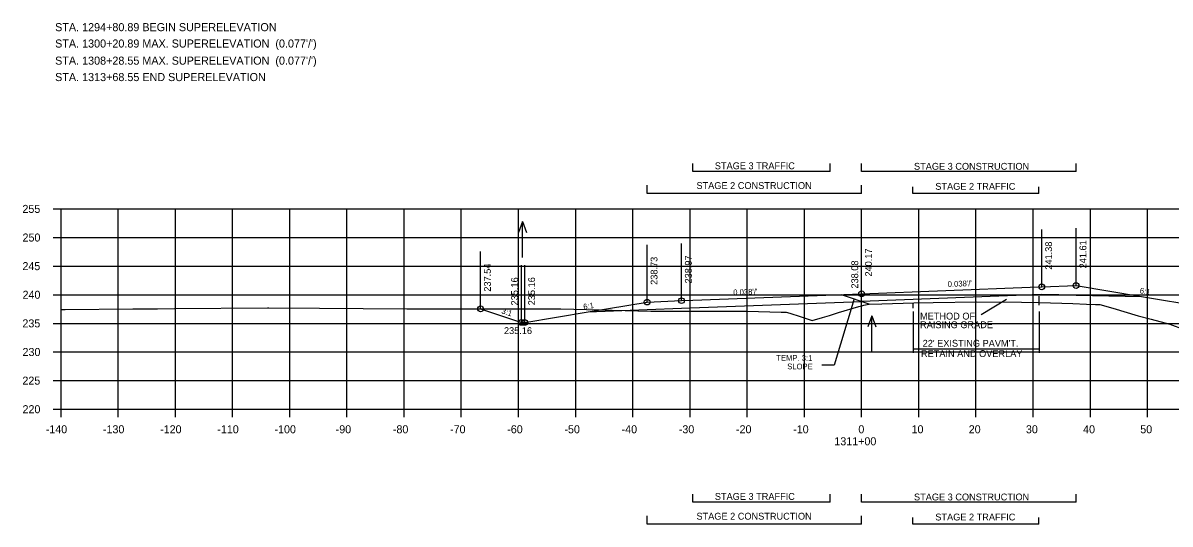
# Model space of a CAD drawing. Extents: x 1342547 to 1344156, y -1532351 to -1517216.
# Drawn here: x 1342556.2 to 1342756.8, y -1517944.8 to -1517857.2 of the extents above; entities that cross this region are included whole.
import ezdxf

# ---------------------------------------------------------------- set-up
doc = ezdxf.new("R2010")
doc.units = 0
for name, color, linetype in [('R_Alt Surface', 7, 'Continuous'), ('R_Axis', 7, 'Continuous'), ('R_Axis Annot', 7, 'Continuous'), ('R_Border Notes', 7, 'Continuous'), ('R_Draft', 7, 'Continuous'), ('R_Exist Surface', 7, 'Continuous'), ('R_Fin Surface', 7, 'Continuous'), ('R_Grid', 7, 'Continuous'), ('R_No Plot', 7, 'Continuous'), ('R_Water', 7, 'Continuous'), ('R_Water Annot', 7, 'Continuous'), ('R_Xsect Elev', 7, 'Continuous'), ('R_Xsect Slope', 7, 'Continuous')]:
    doc.layers.add(name, color=color, linetype=linetype)

msp = doc.modelspace()

# ---------------------------------------------------------------- linework, layer by layer
at = {"layer": 'R_Alt Surface'}
msp.add_line((1342734.37, -1517904.68), (1342702.87, -1517905.89), dxfattribs=at)
for points in [[(1342665.37, -1517907.32), (1342671.37, -1517907.09), (1342702.87, -1517905.89)], [(1342740.37, -1517904.8), (1342734.37, -1517904.68), (1342730.99, -1517904.81)], [(1342740.37, -1517904.8), (1342751.84, -1517905.03)], [(1342655.06, -1517907.72), (1342665.37, -1517907.32)]]:
    msp.add_lwpolyline(points, dxfattribs=at)
at = {"layer": 'R_Axis'}
for p, q in [((1342561.47, -1517889.73), (1342562.87, -1517889.73)), ((1342562.87, -1517924.73), (1342562.87, -1517889.73)), ((1342561.47, -1517894.73), (1342562.87, -1517894.73)), ((1342561.47, -1517899.73), (1342562.87, -1517899.73)), ((1342561.47, -1517904.73), (1342562.87, -1517904.73)), ((1342561.47, -1517909.73), (1342562.87, -1517909.73)), ((1342561.47, -1517914.73), (1342562.87, -1517914.73)), ((1342561.47, -1517919.73), (1342562.87, -1517919.73)), ((1342561.47, -1517924.73), (1342562.87, -1517924.73)), ((1342562.87, -1517924.73), (1342842.87, -1517924.73)), ((1342562.87, -1517926.13), (1342562.87, -1517924.73)), ((1342572.87, -1517926.13), (1342572.87, -1517924.73)), ((1342582.87, -1517926.13), (1342582.87, -1517924.73)), ((1342592.87, -1517926.13), (1342592.87, -1517924.73)), ((1342602.87, -1517926.13), (1342602.87, -1517924.73)), ((1342612.87, -1517926.13), (1342612.87, -1517924.73)), ((1342622.87, -1517926.13), (1342622.87, -1517924.73)), ((1342632.87, -1517926.13), (1342632.87, -1517924.73)), ((1342642.87, -1517926.13), (1342642.87, -1517924.73)), ((1342652.87, -1517926.13), (1342652.87, -1517924.73)), ((1342662.87, -1517926.13), (1342662.87, -1517924.73)), ((1342672.87, -1517926.13), (1342672.87, -1517924.73)), ((1342682.87, -1517926.13), (1342682.87, -1517924.73)), ((1342692.87, -1517926.13), (1342692.87, -1517924.73)), ((1342702.87, -1517926.13), (1342702.87, -1517924.73)), ((1342712.87, -1517926.13), (1342712.87, -1517924.73)), ((1342722.87, -1517926.13), (1342722.87, -1517924.73)), ((1342732.87, -1517926.13), (1342732.87, -1517924.73)), ((1342742.87, -1517926.13), (1342742.87, -1517924.73)), ((1342752.87, -1517926.13), (1342752.87, -1517924.73))]:
    msp.add_line(p, q, dxfattribs=at)
at = {"layer": 'R_Draft'}
for p, q in [((1342673.38, -1517883.22), (1342673.38, -1517881.79)), ((1342697.38, -1517883.22), (1342697.38, -1517881.79)), ((1342702.87, -1517883.22), (1342702.87, -1517881.79)), ((1342740.38, -1517883.22), (1342740.38, -1517881.79)), ((1342697.38, -1517883.22), (1342673.38, -1517883.22)), ((1342740.38, -1517883.22), (1342702.87, -1517883.22)), ((1342665.37, -1517887.02), (1342665.37, -1517885.58)), ((1342702.87, -1517887.02), (1342702.87, -1517885.58)), ((1342711.85, -1517887.02), (1342711.85, -1517885.87)), ((1342733.85, -1517887.02), (1342733.85, -1517885.87)), ((1342702.87, -1517887.02), (1342665.37, -1517887.02)), ((1342733.85, -1517887.02), (1342711.85, -1517887.02)), ((1342699.28, -1517904.69), (1342704.32, -1517906.37)), ((1342711.85, -1517906.13), (1342711.85, -1517907.07)), ((1342733.85, -1517904.98), (1342733.85, -1517906.56)), ((1342711.91, -1517907.65), (1342711.91, -1517914.85)), ((1342733.91, -1517907.65), (1342733.91, -1517914.85)), ((1342711.91, -1517914.18), (1342733.91, -1517914.18)), ((1342673.38, -1517940.99), (1342673.38, -1517939.56)), ((1342697.38, -1517940.99), (1342697.38, -1517939.56)), ((1342702.87, -1517940.99), (1342702.87, -1517939.56)), ((1342740.38, -1517940.99), (1342740.38, -1517939.56)), ((1342697.38, -1517940.99), (1342673.38, -1517940.99)), ((1342740.38, -1517940.99), (1342702.87, -1517940.99)), ((1342665.37, -1517944.79), (1342665.37, -1517943.36)), ((1342702.87, -1517944.79), (1342702.87, -1517943.36)), ((1342711.85, -1517944.79), (1342711.85, -1517943.64)), ((1342733.85, -1517944.79), (1342733.85, -1517943.64)), ((1342702.87, -1517944.79), (1342665.37, -1517944.79)), ((1342733.85, -1517944.79), (1342711.85, -1517944.79))]:
    msp.add_line(p, q, dxfattribs=at)
at = {"layer": 'R_Exist Surface'}
msp.add_lwpolyline([(1342562.87, -1517907.29), (1342563.62, -1517907.29), (1342575.4, -1517907.16), (1342579.76, -1517907.19), (1342582.73, -1517907.12), (1342598.97, -1517907), (1342599.03, -1517906.99), (1342599.1, -1517907), (1342599.16, -1517906.99), (1342599.23, -1517906.99), (1342608.08, -1517907.06), (1342623.33, -1517907.17), (1342624.41, -1517907.18), (1342625.08, -1517907.2), (1342649.34, -1517907.18), (1342650.28, -1517907.17), (1342666.01, -1517907.59), (1342669.82, -1517907.6), (1342682.86, -1517907.6), (1342688.8, -1517907.77), (1342689.66, -1517907.78), (1342690.31, -1517907.93), (1342692.14, -1517908.54), (1342694.25, -1517909.23), (1342696, -1517908.71), (1342697.25, -1517908.36), (1342698.85, -1517907.81), (1342702.36, -1517906.78), (1342703.06, -1517906.6), (1342703.27, -1517906.57), (1342704.14, -1517906.4), (1342706.42, -1517906.33), (1342712.01, -1517906.15), (1342715.38, -1517906.1), (1342723.02, -1517905.97), (1342730.81, -1517906.02), (1342733.98, -1517906.06), (1342739.83, -1517906.27), (1342742.21, -1517906.36), (1342743.78, -1517906.41), (1342744.52, -1517906.44), (1342746.8, -1517907.09), (1342751.22, -1517908.41), (1342753.51, -1517908.99), (1342756.79, -1517909.89), (1342759.27, -1517910.79)], dxfattribs=at)
at = {"layer": 'R_Fin Surface'}
msp.add_lwpolyline([(1342636.24, -1517907.19), (1342643.37, -1517909.57), (1342643.96, -1517909.57), (1342655.06, -1517907.72), (1342665.37, -1517906), (1342671.37, -1517905.76), (1342673.37, -1517905.68), (1342702.87, -1517904.55), (1342732.37, -1517903.42), (1342734.37, -1517903.35), (1342740.37, -1517903.12), (1342751.84, -1517905.03), (1342762.37, -1517906.78), (1342775.76, -1517911.25), (1342782.21, -1517909.1)], dxfattribs=at)
at = {"layer": 'R_Grid'}
for p, q in [((1342562.87, -1517889.73), (1342842.87, -1517889.73)), ((1342562.87, -1517924.73), (1342562.87, -1517889.73)), ((1342572.87, -1517924.73), (1342572.87, -1517889.73)), ((1342582.87, -1517924.73), (1342582.87, -1517889.73)), ((1342592.87, -1517924.73), (1342592.87, -1517889.73)), ((1342602.87, -1517924.73), (1342602.87, -1517889.73)), ((1342612.87, -1517924.73), (1342612.87, -1517889.73)), ((1342622.87, -1517924.73), (1342622.87, -1517889.73)), ((1342632.87, -1517924.73), (1342632.87, -1517889.73)), ((1342642.87, -1517924.73), (1342642.87, -1517889.73)), ((1342652.87, -1517924.73), (1342652.87, -1517889.73)), ((1342662.87, -1517924.73), (1342662.87, -1517889.73)), ((1342672.87, -1517924.73), (1342672.87, -1517889.73)), ((1342682.87, -1517924.73), (1342682.87, -1517889.73)), ((1342692.87, -1517924.73), (1342692.87, -1517889.73)), ((1342702.87, -1517924.73), (1342702.87, -1517889.73)), ((1342712.87, -1517924.73), (1342712.87, -1517889.73)), ((1342722.87, -1517924.73), (1342722.87, -1517889.73)), ((1342732.87, -1517924.73), (1342732.87, -1517889.73)), ((1342742.87, -1517924.73), (1342742.87, -1517889.73)), ((1342752.87, -1517924.73), (1342752.87, -1517889.73)), ((1342562.87, -1517894.73), (1342842.87, -1517894.73)), ((1342562.87, -1517899.73), (1342842.87, -1517899.73)), ((1342562.87, -1517904.73), (1342842.87, -1517904.73)), ((1342562.87, -1517909.73), (1342842.87, -1517909.73)), ((1342562.87, -1517914.73), (1342842.87, -1517914.73)), ((1342562.87, -1517919.73), (1342842.87, -1517919.73)), ((1342562.87, -1517924.73), (1342842.87, -1517924.73))]:
    msp.add_line(p, q, dxfattribs=at)
at = {"layer": 'R_No Plot'}
for centre in [(1342702.87, -1517904.55), (1342734.37, -1517903.35), (1342740.37, -1517903.12), (1342665.37, -1517906), (1342671.37, -1517905.76), (1342636.24, -1517907.19), (1342643.37, -1517909.57), (1342643.96, -1517909.57)]:
    msp.add_circle(centre, 0.5, dxfattribs=at)
at = {"layer": 'R_Water'}
for p, q in [((1342643.58, -1517891.94), (1342642.88, -1517893.86)), ((1342643.58, -1517898.23), (1342643.58, -1517891.94)), ((1342643.58, -1517891.94), (1342644.28, -1517893.86)), ((1342704.64, -1517908.4), (1342703.94, -1517910.33)), ((1342704.64, -1517914.69), (1342704.64, -1517908.4)), ((1342704.64, -1517908.4), (1342705.34, -1517910.33))]:
    msp.add_line(p, q, dxfattribs=at)
at = {"layer": 'R_Xsect Elev'}
for p, q in [((1342734.37, -1517903.35), (1342734.37, -1517893.35)), ((1342740.37, -1517903.12), (1342740.37, -1517893.12)), ((1342665.37, -1517906), (1342665.37, -1517896)), ((1342671.37, -1517905.76), (1342671.37, -1517895.76)), ((1342702.87, -1517904.55), (1342702.87, -1517894.55)), ((1342636.24, -1517907.19), (1342636.24, -1517897.19)), ((1342702.87, -1517906.65), (1342702.87, -1517896.65)), ((1342643.37, -1517909.57), (1342643.37, -1517899.57)), ((1342643.96, -1517909.57), (1342643.96, -1517899.57)), ((1342701.58, -1517905.46), (1342698.06, -1517917.04)), ((1342728.2, -1517905.55), (1342723.78, -1517908.23)), ((1342698.06, -1517917.04), (1342695.92, -1517917.04))]:
    msp.add_line(p, q, dxfattribs=at)

# ---------------------------------------------------------------- texts
at = {"layer": 'R_Axis Annot'}
for s, p in [('255', (1342556.12, -1517890.43)), ('250', (1342556.14, -1517895.43)), ('245', (1342556.12, -1517900.43)), ('240', (1342556.14, -1517905.43)), ('235', (1342556.12, -1517910.43)), ('230', (1342556.14, -1517915.43)), ('225', (1342556.12, -1517920.43)), ('220', (1342556.14, -1517925.43)), ('-140', (1342560.2, -1517928.93)), ('-130', (1342570.2, -1517928.93)), ('-120', (1342580.2, -1517928.93)), ('-110', (1342590.2, -1517928.93)), ('-100', (1342600.2, -1517928.93)), ('-90', (1342610.9, -1517928.93)), ('-80', (1342620.9, -1517928.93)), ('-70', (1342630.9, -1517928.93)), ('-60', (1342640.9, -1517928.93)), ('-50', (1342650.9, -1517928.93)), ('-40', (1342660.9, -1517928.93)), ('-30', (1342670.9, -1517928.93)), ('-20', (1342680.9, -1517928.93)), ('-10', (1342690.9, -1517928.93)), ('0', (1342702.3, -1517928.93)), ('10', (1342711.6, -1517928.93)), ('20', (1342721.6, -1517928.93)), ('30', (1342731.6, -1517928.93)), ('40', (1342741.6, -1517928.93)), ('50', (1342751.6, -1517928.93)), ('1311+00', (1342698.1, -1517931.03))]:
    msp.add_text(s, height=1.4, dxfattribs=at).set_placement(p)
at = {"layer": 'R_Border Notes'}
for s, p in [('STA. 1294+80.89 BEGIN SUPERELEVATION', (1342561.84, -1517858.68)), ("STA. 1300+20.89 MAX. SUPERELEVATION  (0.077'/')", (1342561.84, -1517861.54)), ("STA. 1308+28.55 MAX. SUPERELEVATION  (0.077'/')", (1342561.84, -1517864.53)), ('STA. 1313+68.55 END SUPERELEVATION', (1342561.84, -1517867.4))]:
    msp.add_text(s, height=1.41, dxfattribs=at).set_placement(p)
at = {"layer": 'R_Draft'}
for s, p in [('STAGE 3 TRAFFIC', (1342677.2, -1517882.8)), ('STAGE 3 CONSTRUCTION', (1342712.03, -1517882.89)), ('STAGE 2 CONSTRUCTION', (1342673.99, -1517886.25)), ('STAGE 2 TRAFFIC', (1342715.76, -1517886.39)), ("22' EXISTING PAVM'T.", (1342713.55, -1517913.81)), ('RETAIN AND OVERLAY', (1342713.25, -1517915.61)), ('STAGE 3 TRAFFIC', (1342677.2, -1517940.57)), ('STAGE 3 CONSTRUCTION', (1342712.03, -1517940.66)), ('STAGE 2 CONSTRUCTION', (1342673.99, -1517944.02)), ('STAGE 2 TRAFFIC', (1342715.76, -1517944.16))]:
    msp.add_text(s, height=1.2, dxfattribs=at).set_placement(p)
at = {"layer": 'R_Water Annot'}
msp.add_text('235.16', height=1.2, dxfattribs=at).set_placement((1342640.33, -1517911.6))
msp.add_text('235.16', height=1.2, dxfattribs=at).set_placement((1342640.33, -1517911.6))
at = {"layer": 'R_Xsect Elev'}
for s, p in [('241.38', (1342736.17, -1517900.35)), ('241.61', (1342742.17, -1517900.12)), ('238.73', (1342667.17, -1517903)), ('238.97', (1342673.17, -1517902.76)), ('240.17', (1342704.67, -1517901.55)), ('237.54', (1342638.04, -1517904.19)), ('238.08', (1342702.27, -1517903.65)), ('235.16', (1342642.78, -1517906.59)), ('235.16', (1342645.76, -1517906.57))]:
    msp.add_text(s, height=1.2, rotation=90, dxfattribs=at).set_placement(p)
for s, p in [('METHOD OF', (1342713.09, -1517909.06)), ('RAISING GRADE', (1342713.09, -1517910.57))]:
    msp.add_text(s, height=1.2, dxfattribs=at).set_placement(p)
at = {"layer": 'R_Xsect Slope'}
for s, rotation, p in [("0.038'/'", 2.193, (1342717.94, -1517903.37)), ("0.038'/'", 2.2086, (1342680.44, -1517904.82)), ('6:1', 350.5377, (1342751.45, -1517904.46)), ('6:1', 9.4623, (1342654.28, -1517907.34)), ('3:1', 341.5651, (1342639.81, -1517907.95)), ('TEMP. 3:1', 359.6242, (1342687.94, -1517916.24)), ('SLOPE', 359.6242, (1342689.85, -1517917.75))]:
    msp.add_text(s, height=1, rotation=rotation, dxfattribs=at).set_placement(p)

doc.saveas('drawing.dxf')
